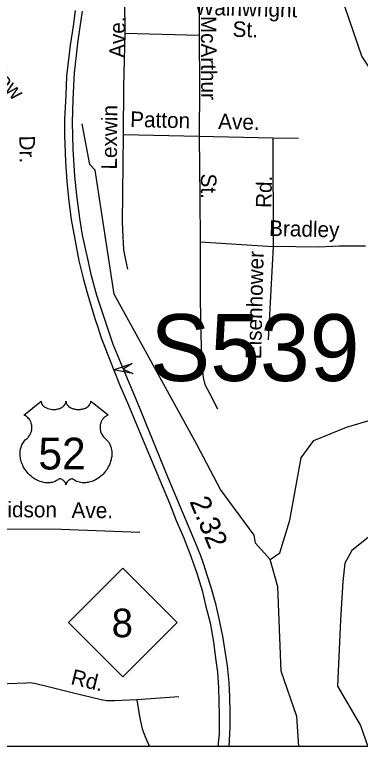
# Model space of a CAD drawing. Extents: x 1553981 to 1780076, y 812965 to 996873.
# Drawn here: x 1633602 to 1633867, y 845052 to 845613 of the extents above; entities that cross this region are included whole.
import ezdxf

# ---------------------------------------------------------------- set-up
doc = ezdxf.new("R2010")
doc.units = 0
for name, color, linetype in [('Default', 7, 'Continuous'), ('Exist Civil NCDOT Garage or Maintenance Office CELL', 7, 'Continuous'), ('Exist Cultural School High CELL', 7, 'Continuous'), ('Exist Geographical Pit Clay CELL', 7, 'Continuous'), ('Exist Hydrographic Creek Single Shore', 7, 'Continuous'), ('Exist Road Non-System Type 51 Label', 7, 'Continuous'), ('Exist Road Primary Interstate Structure Ovrhead Sign Number Label', 7, 'Continuous'), ('Exist Road Primary NC Shield Number Label', 7, 'Continuous'), ('Exist Road Primary US Divided Attributed', 7, 'Continuous'), ('Exist Road Primary US Mileage Hundredths English Label', 7, 'Continuous'), ('Map Preparation Border County Name Lower Right Label', 7, 'Continuous'), ('Map Preparation Border Division and District Label', 7, 'Continuous')]:
    doc.layers.add(name, color=color, linetype=linetype)

msp = doc.modelspace()

# ---------------------------------------------------------------- linework, layer by layer
at = {"layer": 'Default'}
msp.add_lwpolyline([(1632323.05, 848155.4), (1636375.85, 848155.4), (1636375.85, 845052.3), (1632323.05, 845052.3)], close=True, dxfattribs=at)
at = {"layer": 'Exist Cultural School High CELL'}
msp.add_lwpolyline([(1633692.35, 845338.04), (1633677.41, 845341.03), (1633691.84, 845345.91), (1633685.01, 845341.52)], close=True, dxfattribs=at)
at = {"layer": 'Exist Geographical Pit Clay CELL'}
msp.add_lwpolyline([(1633622.14, 845316.91), (1633622.17, 845316.36), (1633622.31, 845315.7), (1633622.41, 845315.37), (1633622.71, 845314.72), (1633623.22, 845313.96), (1633623.92, 845313.22), (1633624.71, 845312.56), (1633625.24, 845312.22), (1633626.15, 845311.73), (1633627.18, 845311.3), (1633628.32, 845310.97), (1633629.49, 845310.73), (1633630.77, 845310.59), (1633632.03, 845310.57), (1633633.4, 845310.67), (1633634.91, 845310.96), (1633635.6, 845311.14), (1633636.38, 845311.41), (1633637.1, 845311.71), (1633637.9, 845312.13), (1633638.53, 845312.54), (1633639.03, 845312.9), (1633639.73, 845313.58), (1633640.3, 845314.28), (1633640.53, 845314.67), (1633640.74, 845315.04), (1633641.01, 845315.85), (1633641.09, 845316.2), (1633641.15, 845316.93), (1633641.19, 845316.32), (1633641.26, 845315.93), (1633641.36, 845315.55), (1633641.52, 845315.15), (1633641.8, 845314.59), (1633642.11, 845314.12), (1633642.7, 845313.42), (1633643.07, 845313.07), (1633643.41, 845312.8), (1633644.31, 845312.18), (1633645.37, 845311.65), (1633645.89, 845311.42), (1633646.42, 845311.23), (1633647.09, 845311.03), (1633647.79, 845310.86), (1633648.48, 845310.74), (1633649.19, 845310.64), (1633649.91, 845310.59), (1633650.5, 845310.57), (1633651.22, 845310.58), (1633651.89, 845310.62), (1633652.57, 845310.7), (1633653.32, 845310.82), (1633653.93, 845310.95), (1633654.73, 845311.17), (1633655.45, 845311.43), (1633656.09, 845311.7), (1633656.91, 845312.13), (1633657.58, 845312.55), (1633658.06, 845312.94), (1633658.64, 845313.47), (1633659.19, 845314.11), (1633659.51, 845314.57), (1633659.74, 845315.05), (1633659.95, 845315.55), (1633660.08, 845316.09), (1633660.15, 845316.55), (1633660.16, 845316.95), (1633673.44, 845306.36), (1633673.13, 845306.24), (1633672.41, 845305.89), (1633671.84, 845305.55), (1633670.92, 845304.91), (1633670.53, 845304.56), (1633670.14, 845304.19), (1633669.78, 845303.8), (1633669.46, 845303.43), (1633669.07, 845302.89), (1633668.73, 845302.36), (1633668.39, 845301.77), (1633668.14, 845301.26), (1633667.74, 845300.19), (1633667.54, 845299.52), (1633667.41, 845298.94), (1633667.26, 845297.76), (1633667.22, 845297.19), (1633667.22, 845296.64), (1633667.25, 845296.05), (1633667.31, 845295.48), (1633667.41, 845294.89), (1633667.5, 845294.38), (1633667.67, 845293.74), (1633667.9, 845293), (1633668.19, 845292.29), (1633668.8, 845291.13), (1633669.58, 845289.96), (1633670.14, 845289.3), (1633670.69, 845288.73), (1633671.51, 845288.04), (1633671.95, 845287.65), (1633672.46, 845287.14), (1633673.29, 845286.17), (1633673.63, 845285.72), (1633673.97, 845285.21), (1633674.28, 845284.68), (1633674.6, 845284.12), (1633674.85, 845283.62), (1633675.32, 845282.48), (1633675.66, 845281.38), (1633675.81, 845280.8), (1633676.06, 845279.49), (1633676.15, 845278.85), (1633676.26, 845277.58), (1633676.26, 845276.04), (1633676.14, 845274.58), (1633675.87, 845272.87), (1633675.64, 845271.85), (1633675.29, 845270.67), (1633674.95, 845269.64), (1633674.35, 845268.13), (1633673.81, 845267.03), (1633673.11, 845265.74), (1633672.63, 845264.96), (1633672.08, 845264.13), (1633671.38, 845263.17), (1633670.56, 845262.15), (1633669.58, 845261.08), (1633668.79, 845260.28), (1633667.75, 845259.36), (1633667.12, 845258.84), (1633666.23, 845258.16), (1633665.01, 845257.35), (1633663.8, 845256.65), (1633662.77, 845256.12), (1633661.86, 845255.73), (1633660.68, 845255.28), (1633658.72, 845254.74), (1633658.01, 845254.59), (1633657.16, 845254.47), (1633656.37, 845254.39), (1633655.6, 845254.34), (1633654.56, 845254.34), (1633653.54, 845254.42), (1633652.56, 845254.56), (1633651.55, 845254.77), (1633650.49, 845255.09), (1633649.53, 845255.46), (1633648.56, 845255.94), (1633646.91, 845256.98), (1633646.44, 845257.23), (1633646.17, 845257.3), (1633645.54, 845257.33), (1633644.94, 845257.21), (1633644.33, 845256.96), (1633643.96, 845256.77), (1633643.47, 845256.44), (1633643.09, 845256.15), (1633642.64, 845255.71), (1633642.32, 845255.35), (1633642.08, 845255.07), (1633641.62, 845254.34), (1633641.46, 845254), (1633641.28, 845253.55), (1633641.13, 845252.89), (1633640.92, 845253.72), (1633640.68, 845254.27), (1633640.4, 845254.74), (1633640.1, 845255.16), (1633639.64, 845255.69), (1633639.22, 845256.09), (1633638.72, 845256.5), (1633638.19, 845256.82), (1633637.76, 845257.04), (1633637.37, 845257.19), (1633636.89, 845257.31), (1633636.5, 845257.34), (1633636.18, 845257.33), (1633635.73, 845257.23), (1633635.13, 845256.8), (1633634.56, 845256.41), (1633633.94, 845256.02), (1633633.21, 845255.63), (1633632.67, 845255.38), (1633632.02, 845255.13), (1633631.27, 845254.87), (1633630.45, 845254.66), (1633629.61, 845254.5), (1633628.88, 845254.38), (1633628.08, 845254.31), (1633627.37, 845254.29), (1633626.62, 845254.29), (1633625.93, 845254.35), (1633625.12, 845254.42), (1633624.11, 845254.57), (1633623.28, 845254.76), (1633622.4, 845254.99), (1633621.5, 845255.28), (1633620.54, 845255.64), (1633619.33, 845256.17), (1633618.49, 845256.6), (1633617.16, 845257.36), (1633615.61, 845258.44), (1633614.44, 845259.39), (1633613.58, 845260.17), (1633612.31, 845261.45), (1633611.57, 845262.29), (1633610.41, 845263.8), (1633609.66, 845264.89), (1633609.18, 845265.69), (1633608.47, 845266.98), (1633608.09, 845267.79), (1633607.58, 845268.97), (1633607.19, 845270.04), (1633606.86, 845271.06), (1633606.68, 845271.71), (1633606.43, 845272.85), (1633606.28, 845273.66), (1633606.13, 845274.77), (1633606.05, 845275.94), (1633606.03, 845277.01), (1633606.06, 845277.91), (1633606.16, 845278.95), (1633606.34, 845280.06), (1633606.55, 845281.01), (1633606.74, 845281.69), (1633607.02, 845282.52), (1633607.4, 845283.44), (1633607.83, 845284.32), (1633608.25, 845285.05), (1633608.78, 845285.83), (1633609.3, 845286.5), (1633609.98, 845287.24), (1633610.68, 845287.91), (1633611.33, 845288.44), (1633612.1, 845289.19), (1633612.5, 845289.65), (1633612.98, 845290.29), (1633613.37, 845290.87), (1633613.67, 845291.4), (1633614.08, 845292.18), (1633614.32, 845292.76), (1633614.63, 845293.65), (1633614.78, 845294.28), (1633614.94, 845295.09), (1633615.04, 845295.85), (1633615.08, 845296.8), (1633615.05, 845297.59), (1633614.95, 845298.5), (1633614.78, 845299.38), (1633614.57, 845300.15), (1633614.24, 845301.03), (1633613.94, 845301.68), (1633613.43, 845302.55), (1633612.86, 845303.36), (1633612.28, 845304.01), (1633611.69, 845304.6), (1633611.13, 845305.04), (1633610.59, 845305.43), (1633609.91, 845305.84), (1633609.26, 845306.16), (1633608.85, 845306.32)], close=True, dxfattribs=at)
at = {"layer": 'Exist Hydrographic Creek Single Shore'}
for points in [[(1633917.72, 845490.98), (1633901.47, 845530.71), (1633867.71, 845581.46), (1633848.59, 845637.65), (1633830.34, 845673.31)], [(1633797.47, 845195.53), (1633786.21, 845208.07), (1633785.21, 845214.24), (1633759.58, 845249.23), (1633741.21, 845283.66), (1633677.96, 845399.01), (1633663.45, 845494.09), (1633659.34, 845498.28), (1633653.46, 845529.59)], [(1633797.47, 845195.53), (1633804.84, 845200.72), (1633812.46, 845225.6), (1633821.33, 845273.42), (1633830.84, 845286.77), (1633855.96, 845296.93), (1633899.97, 845309.99), (1633929, 845344.85), (1633932.69, 845350.39), (1633930.85, 845359.89)], [(1633819.45, 845052.3), (1633817.96, 845075.3), (1633805.84, 845110.02), (1633803.46, 845174.49), (1633797.47, 845195.53)]]:
    msp.add_lwpolyline(points, dxfattribs=at)
at = {"layer": 'Exist Road Primary US Divided Attributed'}
for points in [[(1633648.29, 845616.33), (1633646.56, 845604.41), (1633644.26, 845589.86), (1633641.66, 845566.07), (1633640.99, 845551.52), (1633640.4, 845541.99), (1633639.96, 845533.08), (1633640.1, 845520.76), (1633640.85, 845500.42), (1633641.88, 845485.35), (1633643.3, 845470.21), (1633645.15, 845456.18), (1633647.97, 845441.26), (1633651.01, 845424.6), (1633654.5, 845410.13), (1633657.55, 845399.14), (1633663.26, 845380.29), (1633665.68, 845372.88), (1633667.74, 845366.15), (1633674.47, 845349.2), (1633682.18, 845329.73), (1633689.09, 845313.79), (1633697.7, 845292.82), (1633713.12, 845256.5), (1633720.34, 845238.86), (1633725.61, 845225.43), (1633731.1, 845212.73), (1633736.82, 845198), (1633739.14, 845191.38), (1633741.29, 845185.19), (1633745.5, 845171.91), (1633748.02, 845160.52), (1633751.44, 845147.01), (1633754.04, 845132.54), (1633755.53, 845120.01), (1633757.19, 845109.26), (1633757.9, 845097.35), (1633758.27, 845086.29), (1633758.41, 845076.39), (1633758.41, 845061.99), (1633757.48, 845052.3)], [(1633766.1, 845052.3), (1633766.8, 845066.77), (1633766.95, 845078.02), (1633766.58, 845090.49), (1633766.06, 845101.21), (1633764.8, 845114.05), (1633761.16, 845136.77), (1633758.19, 845151.24), (1633756.04, 845160.44), (1633752.25, 845174.17), (1633749.29, 845183.6), (1633746.39, 845192.58), (1633744.31, 845198.45), (1633740.3, 845208.24), (1633719.49, 845258.11), (1633695.92, 845315.83), (1633684.86, 845342.03), (1633677.29, 845360.4), (1633669.79, 845382.52), (1633664.75, 845397.88), (1633660.66, 845413.02), (1633657.77, 845425.97), (1633653.76, 845444.16), (1633651.76, 845457.22), (1633649.46, 845474.81), (1633648.05, 845489.51), (1633646.63, 845510.27), (1633646.22, 845530.53), (1633646.66, 845548.41), (1633647.74, 845568.59), (1633649.16, 845581.92), (1633650.2, 845591.49), (1633652.05, 845603.89), (1633653.91, 845615.84)]]:
    msp.add_lwpolyline(points, dxfattribs=at)
at = {"layer": 'Map Preparation Border County Name Lower Right Label'}
for p, q in [((1633743.02, 845640.72), (1633743.14, 845597.47)), ((1633686.17, 845598.95), (1633743.14, 845597.47)), ((1633743.21, 845519.75), (1633684.99, 845521.23)), ((1633799.42, 845518.51), (1633743.21, 845519.75)), ((1633819.15, 845518.36), (1633799.42, 845518.51)), ((1633799.42, 845518.51), (1633799.83, 845435.64)), ((1633744, 845438.99), (1633799.83, 845435.64)), ((1633799.83, 845435.64), (1633796.08, 845364.07)), ((1633727.46, 845090.22), (1633695.45, 845087.99))]:
    msp.add_line(p, q, dxfattribs=at)
for points in [[(1633687.83, 845675.15), (1633686.2, 845658.21), (1633685.91, 845624.47), (1633686.17, 845598.95)], [(1633686.17, 845598.95), (1633685.06, 845557.98), (1633684.99, 845521.23)], [(1633743.14, 845597.47), (1633743.29, 845558), (1633743.21, 845519.75)], [(1633684.99, 845521.23), (1633684.35, 845476.25), (1633684.15, 845454.27), (1633684.58, 845443.3), (1633685.22, 845433.01), (1633686.67, 845425.25), (1633688.35, 845418.24)], [(1633743.21, 845519.75), (1633743.54, 845473.24), (1633744, 845438.99)], [(1633744, 845438.99), (1633743.87, 845395.52), (1633744.37, 845367.27), (1633745.18, 845344.27), (1633746.09, 845335.02), (1633747.53, 845329.74), (1633751.21, 845322.46), (1633757.11, 845311.16)], [(1633870.41, 845435.87), (1633862.84, 845435.87), (1633850.47, 845435.87), (1633834.43, 845434.96), (1633799.83, 845435.64)], [(1634075.47, 845336.16), (1634058.95, 845325.08), (1634022.2, 845306.48), (1634004.44, 845298.22), (1633982.56, 845294.91), (1633974.3, 845293.26), (1633968.52, 845293.67), (1633958.19, 845291.19), (1633950.76, 845288.3), (1633935.48, 845277.97), (1633911.53, 845251.94), (1633897.69, 845235.61), (1633884.07, 845221.97), (1633870.03, 845210.4), (1633860.12, 845202.55), (1633854.75, 845192.63), (1633853.1, 845178.58), (1633851.44, 845149.24), (1633848.97, 845098.41), (1633866.71, 845068.41), (1633872.2, 845052.3)], [(1633697.67, 845216.16), (1633637.37, 845218.63), (1633579.14, 845218.86), (1633562.36, 845219.82)], [(1633695.45, 845087.99), (1633678.2, 845087.14), (1633674.94, 845087.16), (1633672.19, 845087.19), (1633668.21, 845087.97), (1633647, 845093.15), (1633624.32, 845098.59), (1633616.83, 845100.42), (1633613.84, 845100.93), (1633610.59, 845100.72), (1633582.35, 845099.69), (1633544.35, 845098.29), (1633509.35, 845096.57), (1633487.86, 845095.51)], [(1633695.45, 845087.99), (1633697.34, 845075.22), (1633699.5, 845065.72), (1633701.7, 845059.7), (1633705.16, 845052.3)]]:
    msp.add_lwpolyline(points, dxfattribs=at)
at = {"layer": 'Map Preparation Border Division and District Label'}
msp.add_lwpolyline([(1633642.98, 845147.18), (1633684.6, 845188.8), (1633726.23, 845147.18), (1633684.6, 845105.55)], close=True, dxfattribs=at)

# ---------------------------------------------------------------- texts
at = {"layer": 'Exist Civil NCDOT Garage or Maintenance Office CELL'}
msp.add_text('52', height=24.375, dxfattribs=at).set_placement((1633620, 845264.56))
at = {"layer": 'Exist Road Non-System Type 51 Label'}
for s, rotation, p in [('Wainwright', 358.5095, (1633739.65, 845613.22)), ('Ave.', 89.5153, (1633686.19, 845580.06)), ('McArthur', 270.2155, (1633744.46, 845612.32)), ('St.', 358.5095, (1633768.58, 845596.32)), ('Southview', 311.912, (1633552.29, 845601.45)), ('Lexwin', 89.5153, (1633680.07, 845494.48)), ('Patton', 358.5407, (1633690.18, 845527.26)), ('Ave.', 358.7343, (1633757.55, 845525.59)), ('Dr.', 270.8137, (1633605.45, 845520.5)), ('St.', 270.1614, (1633744.47, 845491.45)), ('Rd.', 88.604, (1633798.34, 845464.95)), ('Bradley', 358.6709, (1633796.59, 845443.7)), ('Eisenhower', 88.604, (1633790.55, 845349.01)), ('Davidson', 359.7716, (1633568.01, 845228.08)), ('Ave.', 359.5017, (1633645.4, 845227.5)), ('Rd.', 346.2648, (1633644.2, 845100.17))]:
    msp.add_text(s, height=11.875, rotation=rotation, dxfattribs=at).set_placement(p)
at = {"layer": 'Exist Road Primary Interstate Structure Ovrhead Sign Number Label'}
msp.add_text('S539', height=51.263, dxfattribs=at).set_placement((1633705.82, 845332.38))
at = {"layer": 'Exist Road Primary NC Shield Number Label'}
msp.add_text('8', height=21.88, dxfattribs=at).set_placement((1633676.12, 845135.97))
at = {"layer": 'Exist Road Primary US Mileage Hundredths English Label'}
msp.add_text('2.32', height=15.625, rotation=292.6526, dxfattribs=at).set_placement((1633735.48, 845240.08))

doc.saveas('drawing.dxf')
